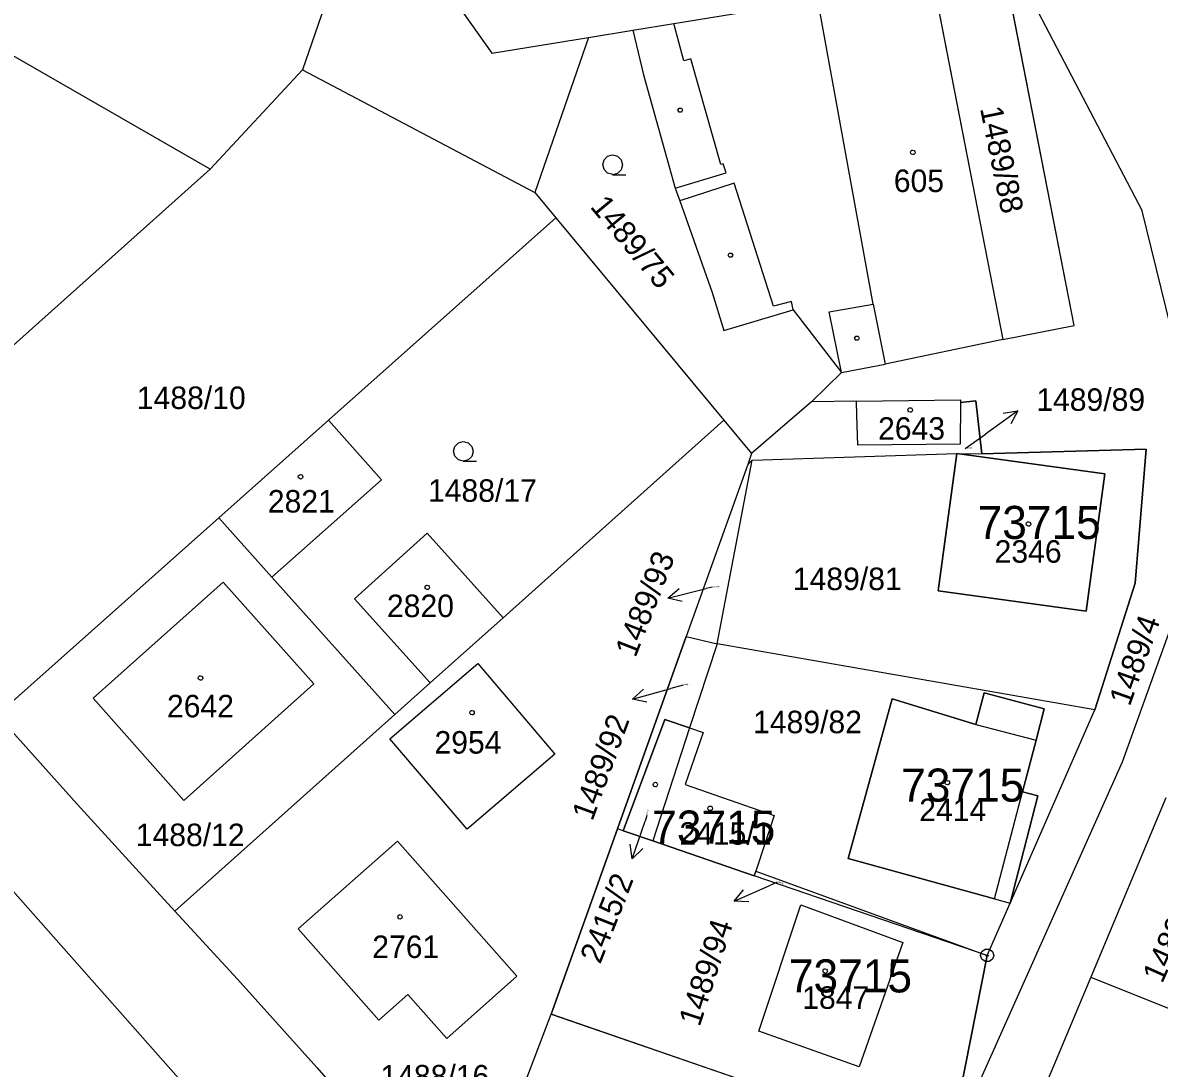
# Model space of a CAD drawing. Extents: x -779618 to -776429, y -1144546 to -1143350.
# Drawn here: x -777499.3 to -777413.5, y -1144127.7 to -1144048.7 of the extents above; entities that cross this region are included whole.
import ezdxf

# ---------------------------------------------------------------- set-up
doc = ezdxf.new("R2010")
doc.units = 0
for name, color, linetype in [('1', 7, 'Continuous'), ('11', 7, 'Continuous'), ('12', 7, 'Continuous'), ('2', 7, 'Continuous'), ('3', 7, 'Continuous'), ('4', 7, 'Continuous'), ('5', 7, 'Continuous'), ('7', 7, 'Continuous'), ('8', 7, 'Continuous')]:
    doc.layers.add(name, color=color, linetype=linetype)

msp = doc.modelspace()

# ---------------------------------------------------------------- linework, layer by layer
at = {"layer": '1'}
for p, q in [((-777485.15, -1144059.78), (-777518.65, -1144040.52)), ((-777419.91, -1144071.6), (-777425.53, -1144042.87)), ((-777425.41, -1144042.59), (-777414.77, -1144062.94)), ((-777430.65, -1144045.23), (-777425.3, -1144072.65)), ((-777475.88, -1144045.59), (-777478.19, -1144052.29)), ((-777450.15, -1144048.78), (-777439.28, -1144047.01)), ((-777466.09, -1144047.89), (-777463.88, -1144051.03)), ((-777453.24, -1144049.29), (-777450.15, -1144048.78)), ((-777456.58, -1144049.84), (-777453.24, -1144049.29)), ((-777453.24, -1144049.29), (-777452.44, -1144052.65)), ((-777463.88, -1144051.03), (-777456.58, -1144049.84)), ((-777456.58, -1144049.84), (-777460.64, -1144061.55)), ((-777478.19, -1144052.29), (-777485.15, -1144059.78)), ((-777478.19, -1144052.29), (-777460.64, -1144061.55)), ((-777452.44, -1144052.65), (-777450.05, -1144061.23)), ((-777485.15, -1144059.78), (-777513.67, -1144085.31)), ((-777460.64, -1144061.55), (-777459.05, -1144063.46)), ((-777450.05, -1144061.23), (-777449.68, -1144062.17)), ((-777449.68, -1144062.17), (-777447.25, -1144069.09)), ((-777476.21, -1144078.74), (-777459.05, -1144063.46)), ((-777459.05, -1144063.46), (-777446.36, -1144078.75)), ((-777411.34, -1144077), (-777414.77, -1144062.94)), ((-777447.25, -1144069.09), (-777446.37, -1144071.96)), ((-777446.37, -1144071.96), (-777441.13, -1144070.4)), ((-777441.13, -1144070.4), (-777437.49, -1144075.13)), ((-777425.3, -1144072.65), (-777419.91, -1144071.6)), ((-777425.3, -1144072.65), (-777434.19, -1144074.5)), ((-777437.49, -1144075.13), (-777434.19, -1144074.5)), ((-777437.49, -1144075.13), (-777439.75, -1144077.36)), ((-777436.36, -1144077.31), (-777428.49, -1144077.21)), ((-777428.49, -1144077.21), (-777428.5, -1144077.41)), ((-777439.75, -1144077.36), (-777444.27, -1144081.27)), ((-777436.36, -1144077.31), (-777439.75, -1144077.36)), ((-777436.33, -1144078.38), (-777436.36, -1144077.31)), ((-777428.5, -1144077.41), (-777428.53, -1144080.55)), ((-777428.5, -1144077.41), (-777427.33, -1144077.27)), ((-777427.33, -1144077.27), (-777426.9, -1144081.28)), ((-777484.5, -1144086.12), (-777476.21, -1144078.74)), ((-777446.36, -1144078.75), (-777463.03, -1144093.67)), ((-777446.36, -1144078.75), (-777444.27, -1144081.27)), ((-777436.26, -1144080.64), (-777436.33, -1144078.38)), ((-777428.53, -1144080.55), (-777436.26, -1144080.64)), ((-777444.27, -1144081.27), (-777444.56, -1144082.09)), ((-777444.23, -1144081.76), (-777428.77, -1144081.25)), ((-777428.77, -1144081.25), (-777430.18, -1144091.63)), ((-777417.59, -1144082.79), (-777428.77, -1144081.25)), ((-777428.77, -1144081.25), (-777426.9, -1144081.28)), ((-777426.9, -1144081.28), (-777414.48, -1144080.94)), ((-777414.48, -1144080.94), (-777415.31, -1144091.05)), ((-777444.56, -1144082.09), (-777449.21, -1144095.09)), ((-777446.87, -1144095.64), (-777444.23, -1144081.76)), ((-777444.23, -1144081.76), (-777444.56, -1144082.09)), ((-777419.02, -1144093.17), (-777417.59, -1144082.79)), ((-777501.24, -1144101.01), (-777484.5, -1144086.12)), ((-777484.5, -1144086.12), (-777480.5, -1144090.6)), ((-777480.5, -1144090.6), (-777471.21, -1144100.98)), ((-777484.17, -1144090.99), (-777493.99, -1144099.75)), ((-777477.32, -1144098.66), (-777484.17, -1144090.99)), ((-777430.18, -1144091.63), (-777419.02, -1144093.17)), ((-777415.31, -1144091.05), (-777418.35, -1144100.63)), ((-777463.03, -1144093.67), (-777468.53, -1144098.58)), ((-777416.27, -1144104.56), (-777412.44, -1144093.93)), ((-777454.4, -1144109.61), (-777449.21, -1144095.09)), ((-777449.21, -1144095.09), (-777446.87, -1144095.64)), ((-777446.87, -1144095.64), (-777448.97, -1144101.98)), ((-777418.35, -1144100.63), (-777446.87, -1144095.64)), ((-777471.58, -1144102.81), (-777464.95, -1144097.13)), ((-777464.95, -1144097.13), (-777459.12, -1144103.98)), ((-777487.15, -1144107.48), (-777477.32, -1144098.66)), ((-777468.53, -1144098.58), (-777471.21, -1144100.98)), ((-777427.34, -1144101.72), (-777426.72, -1144099.35)), ((-777426.72, -1144099.35), (-777422.17, -1144100.54)), ((-777493.99, -1144099.75), (-777487.15, -1144107.48)), ((-777436.97, -1144111.86), (-777433.65, -1144099.8)), ((-777433.65, -1144099.8), (-777427.34, -1144101.72)), ((-777495.19, -1144107.76), (-777501.24, -1144101.01)), ((-777471.21, -1144100.98), (-777487.81, -1144115.84)), ((-777424.75, -1144115.22), (-777418.35, -1144100.63)), ((-777422.17, -1144100.54), (-777422.79, -1144102.91)), ((-777450.83, -1144101.35), (-777453.96, -1144109.76)), ((-777448.97, -1144101.98), (-777451.72, -1144110.53)), ((-777448.97, -1144101.98), (-777450.83, -1144101.35)), ((-777448.97, -1144101.98), (-777447.92, -1144102.34)), ((-777465.75, -1144109.63), (-777471.58, -1144102.81)), ((-777447.92, -1144102.34), (-777449.28, -1144106.27)), ((-777422.79, -1144102.91), (-777423.81, -1144106.82)), ((-777486.58, -1144129.52), (-777508.85, -1144104.39)), ((-777459.12, -1144103.98), (-777465.75, -1144109.63)), ((-777429.41, -1144133.96), (-777416.27, -1144104.56)), ((-777449.28, -1144106.27), (-777442.58, -1144108.61)), ((-777422.66, -1144107.11), (-777424.75, -1144115.22)), ((-777423.81, -1144106.82), (-777422.66, -1144107.11)), ((-777489.18, -1144114.35), (-777495.19, -1144107.76)), ((-777412.99, -1144107.26), (-777418.66, -1144120.82)), ((-777442.58, -1144108.61), (-777443.96, -1144112.81)), ((-777459.4, -1144123.62), (-777454.4, -1144109.61)), ((-777453.96, -1144109.76), (-777454.4, -1144109.61)), ((-777453.96, -1144109.76), (-777451.72, -1144110.53)), ((-777478.51, -1144117.16), (-777471.01, -1144110.54)), ((-777471.01, -1144110.54), (-777462, -1144120.75)), ((-777451.72, -1144110.53), (-777444.08, -1144113.16)), ((-777425.93, -1144114.9), (-777436.97, -1144111.86)), ((-777444.08, -1144113.16), (-777443.96, -1144112.81)), ((-777426.48, -1144119.18), (-777444.08, -1144113.16)), ((-777443.96, -1144112.81), (-777426.48, -1144119.18)), ((-777487.81, -1144115.84), (-777489.18, -1144114.35)), ((-777425.93, -1144114.9), (-777424.75, -1144115.22)), ((-777443.73, -1144124.89), (-777440.55, -1144115.36)), ((-777440.55, -1144115.36), (-777432.86, -1144118.21)), ((-777426.48, -1144119.18), (-777424.75, -1144115.22)), ((-777487.81, -1144115.84), (-777483.1, -1144120.96)), ((-777472.42, -1144124.07), (-777478.51, -1144117.16)), ((-777432.86, -1144118.21), (-777436.16, -1144127.59)), ((-777426.48, -1144119.18), (-777429.41, -1144133.96)), ((-777483.1, -1144120.96), (-777477.09, -1144127.63)), ((-777462, -1144120.75), (-777467.28, -1144125.46)), ((-777418.66, -1144120.82), (-777422.33, -1144129.58)), ((-777418.66, -1144120.82), (-777411.12, -1144123.85)), ((-777470.23, -1144122.13), (-777472.42, -1144124.07)), ((-777467.28, -1144125.46), (-777470.23, -1144122.13)), ((-777466.56, -1144142.33), (-777459.4, -1144123.62)), ((-777429.41, -1144133.96), (-777459.4, -1144123.62)), ((-777436.16, -1144127.59), (-777443.73, -1144124.89)), ((-777477.09, -1144127.63), (-777469.17, -1144136.79))]:
    msp.add_line(p, q, dxfattribs=at)
for points in [[(-777476.21, -1144078.74), (-777472.21, -1144083.26), (-777480.5, -1144090.6)], [(-777468.53, -1144098.58), (-777474.26, -1144092.23), (-777468.76, -1144087.29), (-777463.03, -1144093.67)]]:
    msp.add_lwpolyline(points, dxfattribs=at)
at = {"layer": '11'}
for points in [[(-777430.65, -1144045.23), (-777425.3, -1144072.65), (-777419.91, -1144071.6), (-777425.53, -1144042.87), (-777430.92, -1144043.92)], [(-777424.75, -1144115.22), (-777418.35, -1144100.63), (-777415.31, -1144091.05), (-777414.48, -1144080.94), (-777426.9, -1144081.28), (-777427.33, -1144077.27), (-777428.5, -1144077.41), (-777428.53, -1144080.55), (-777436.26, -1144080.64), (-777436.33, -1144078.38), (-777436.36, -1144077.31), (-777439.75, -1144077.36), (-777444.27, -1144081.27), (-777444.56, -1144082.09), (-777449.21, -1144095.09), (-777454.4, -1144109.61), (-777459.4, -1144123.62), (-777429.41, -1144133.96), (-777426.48, -1144119.18)], [(-777428.77, -1144081.25), (-777417.59, -1144082.79), (-777419.02, -1144093.17), (-777430.18, -1144091.63)], [(-777424.75, -1144115.22), (-777422.66, -1144107.11), (-777423.81, -1144106.82), (-777422.79, -1144102.91), (-777422.17, -1144100.54), (-777426.72, -1144099.35), (-777427.34, -1144101.72), (-777433.65, -1144099.8), (-777436.97, -1144111.86), (-777425.93, -1144114.9)], [(-777449.28, -1144106.27), (-777442.58, -1144108.61), (-777443.96, -1144112.81), (-777444.08, -1144113.16), (-777451.72, -1144110.53), (-777453.96, -1144109.76), (-777450.83, -1144101.35), (-777448.97, -1144101.98), (-777447.92, -1144102.34)], [(-777440.55, -1144115.36), (-777432.86, -1144118.21), (-777436.16, -1144127.59), (-777443.73, -1144124.89)]]:
    msp.add_lwpolyline(points, close=True, dxfattribs=at)
at = {"layer": '12'}
for p, q in [((-777430.65, -1144045.23), (-777425.3, -1144072.65)), ((-777435.09, -1144069.99), (-777439.28, -1144047.01)), ((-777435.09, -1144069.99), (-777434.19, -1144074.5)), ((-777425.3, -1144072.65), (-777434.19, -1144074.5)), ((-777436.36, -1144077.31), (-777428.49, -1144077.21)), ((-777428.49, -1144077.21), (-777428.5, -1144077.41)), ((-777436.33, -1144078.38), (-777436.36, -1144077.31)), ((-777428.5, -1144077.41), (-777428.53, -1144080.55)), ((-777484.5, -1144086.12), (-777476.21, -1144078.74)), ((-777436.26, -1144080.64), (-777436.33, -1144078.38)), ((-777428.53, -1144080.55), (-777436.26, -1144080.64)), ((-777428.77, -1144081.25), (-777430.18, -1144091.63)), ((-777417.59, -1144082.79), (-777428.77, -1144081.25)), ((-777419.02, -1144093.17), (-777417.59, -1144082.79)), ((-777484.5, -1144086.12), (-777480.5, -1144090.6)), ((-777484.17, -1144090.99), (-777493.99, -1144099.75)), ((-777477.32, -1144098.66), (-777484.17, -1144090.99)), ((-777430.18, -1144091.63), (-777419.02, -1144093.17)), ((-777463.03, -1144093.67), (-777468.53, -1144098.58)), ((-777471.58, -1144102.81), (-777464.95, -1144097.13)), ((-777464.95, -1144097.13), (-777459.12, -1144103.98)), ((-777487.15, -1144107.48), (-777477.32, -1144098.66)), ((-777493.99, -1144099.75), (-777487.15, -1144107.48)), ((-777436.97, -1144111.86), (-777433.65, -1144099.8)), ((-777433.65, -1144099.8), (-777427.34, -1144101.72)), ((-777450.83, -1144101.35), (-777453.96, -1144109.76)), ((-777448.97, -1144101.98), (-777450.83, -1144101.35)), ((-777448.97, -1144101.98), (-777447.92, -1144102.34)), ((-777427.34, -1144101.72), (-777422.79, -1144102.91)), ((-777465.75, -1144109.63), (-777471.58, -1144102.81)), ((-777447.92, -1144102.34), (-777449.28, -1144106.27)), ((-777422.79, -1144102.91), (-777423.81, -1144106.82)), ((-777459.12, -1144103.98), (-777465.75, -1144109.63)), ((-777449.28, -1144106.27), (-777442.58, -1144108.61)), ((-777425.93, -1144114.9), (-777423.81, -1144106.82)), ((-777442.58, -1144108.61), (-777443.96, -1144112.81)), ((-777453.96, -1144109.76), (-777451.72, -1144110.53)), ((-777478.51, -1144117.16), (-777471.01, -1144110.54)), ((-777471.01, -1144110.54), (-777462, -1144120.75)), ((-777451.72, -1144110.53), (-777444.08, -1144113.16)), ((-777425.93, -1144114.9), (-777436.97, -1144111.86)), ((-777444.08, -1144113.16), (-777443.96, -1144112.81)), ((-777443.73, -1144124.89), (-777440.55, -1144115.36)), ((-777440.55, -1144115.36), (-777432.86, -1144118.21)), ((-777472.42, -1144124.07), (-777478.51, -1144117.16)), ((-777432.86, -1144118.21), (-777436.16, -1144127.59)), ((-777462, -1144120.75), (-777467.28, -1144125.46)), ((-777418.66, -1144120.82), (-777422.33, -1144129.58)), ((-777418.66, -1144120.82), (-777411.12, -1144123.85)), ((-777470.23, -1144122.13), (-777472.42, -1144124.07)), ((-777467.28, -1144125.46), (-777470.23, -1144122.13)), ((-777436.16, -1144127.59), (-777443.73, -1144124.89))]:
    msp.add_line(p, q, dxfattribs=at)
for points in [[(-777476.21, -1144078.74), (-777472.21, -1144083.26), (-777480.5, -1144090.6)], [(-777468.53, -1144098.58), (-777474.26, -1144092.23), (-777468.76, -1144087.29), (-777463.03, -1144093.67)]]:
    msp.add_lwpolyline(points, dxfattribs=at)
at = {"layer": '3'}
for points in [[(-777454.76, -1144060.18), (-777455.14, -1144060.08), (-777455.41, -1144059.81), (-777455.51, -1144059.44), (-777455.41, -1144059.07), (-777455.14, -1144058.8), (-777454.77, -1144058.7), (-777454.4, -1144058.8), (-777454.13, -1144059.07), (-777454.03, -1144059.45), (-777454.13, -1144059.83), (-777454.4, -1144060.1), (-777454.78, -1144060.2), (-777453.78, -1144060.2)], [(-777466.03, -1144081.83), (-777466.41, -1144081.73), (-777466.68, -1144081.46), (-777466.78, -1144081.09), (-777466.68, -1144080.72), (-777466.41, -1144080.45), (-777466.04, -1144080.35), (-777465.67, -1144080.45), (-777465.4, -1144080.72), (-777465.3, -1144081.1), (-777465.4, -1144081.48), (-777465.67, -1144081.75), (-777466.05, -1144081.85), (-777465.05, -1144081.85)]]:
    msp.add_lwpolyline(points, dxfattribs=at)
at = {"layer": '4'}
for p, q in [((-777435.09, -1144069.99), (-777439.28, -1144047.01)), ((-777449.39, -1144051.59), (-777450.15, -1144048.78)), ((-777448.87, -1144051.44), (-777449.39, -1144051.59)), ((-777446.6, -1144059.44), (-777448.87, -1144051.44)), ((-777450.05, -1144061.23), (-777446.2, -1144060.05)), ((-777446.42, -1144059.39), (-777446.6, -1144059.44)), ((-777446.2, -1144060.05), (-777446.42, -1144059.39)), ((-777445.6, -1144060.84), (-777449.68, -1144062.17)), ((-777442.63, -1144070.14), (-777445.6, -1144060.84)), ((-777441.27, -1144069.78), (-777442.63, -1144070.14)), ((-777441.13, -1144070.4), (-777441.27, -1144069.78)), ((-777438.42, -1144070.56), (-777435.09, -1144069.99)), ((-777435.09, -1144069.99), (-777434.19, -1144074.5)), ((-777437.49, -1144075.13), (-777438.42, -1144070.56)), ((-777427.34, -1144101.72), (-777422.79, -1144102.91)), ((-777425.93, -1144114.9), (-777423.81, -1144106.82))]:
    msp.add_line(p, q, dxfattribs=at)
at = {"layer": '5'}
for points in [[(-777449.57, -1144055.18), (-777449.48, -1144055.33), (-777449.57, -1144055.48), (-777449.75, -1144055.48), (-777449.84, -1144055.33), (-777449.75, -1144055.18)], [(-777432.1, -1144058.34), (-777432, -1144058.36), (-777431.95, -1144058.45), (-777431.93, -1144058.51), (-777431.95, -1144058.6), (-777432.03, -1144058.67), (-777432.1, -1144058.68), (-777432.19, -1144058.65), (-777432.25, -1144058.59), (-777432.27, -1144058.51), (-777432.25, -1144058.42), (-777432.17, -1144058.35)], [(-777445.78, -1144066.14), (-777445.69, -1144066.29), (-777445.78, -1144066.44), (-777445.96, -1144066.44), (-777446.05, -1144066.29), (-777445.96, -1144066.14)], [(-777436.23, -1144072.39), (-777436.14, -1144072.54), (-777436.23, -1144072.69), (-777436.41, -1144072.69), (-777436.5, -1144072.54), (-777436.41, -1144072.39)], [(-777432.3, -1144077.8), (-777432.2, -1144077.82), (-777432.15, -1144077.91), (-777432.13, -1144077.97), (-777432.15, -1144078.06), (-777432.23, -1144078.13), (-777432.3, -1144078.14), (-777432.39, -1144078.11), (-777432.45, -1144078.05), (-777432.47, -1144077.97), (-777432.45, -1144077.88), (-777432.37, -1144077.81)], [(-777478.33, -1144082.85), (-777478.23, -1144082.87), (-777478.18, -1144082.96), (-777478.16, -1144083.02), (-777478.18, -1144083.11), (-777478.26, -1144083.18), (-777478.33, -1144083.19), (-777478.42, -1144083.16), (-777478.48, -1144083.1), (-777478.5, -1144083.02), (-777478.48, -1144082.93), (-777478.4, -1144082.86)], [(-777423.36, -1144086.42), (-777423.26, -1144086.44), (-777423.21, -1144086.53), (-777423.19, -1144086.59), (-777423.21, -1144086.68), (-777423.29, -1144086.75), (-777423.36, -1144086.76), (-777423.45, -1144086.73), (-777423.51, -1144086.67), (-777423.53, -1144086.59), (-777423.51, -1144086.5), (-777423.43, -1144086.43)], [(-777468.76, -1144091.2), (-777468.66, -1144091.22), (-777468.61, -1144091.31), (-777468.59, -1144091.37), (-777468.61, -1144091.46), (-777468.69, -1144091.53), (-777468.76, -1144091.54), (-777468.85, -1144091.51), (-777468.91, -1144091.45), (-777468.93, -1144091.37), (-777468.91, -1144091.28), (-777468.83, -1144091.21)], [(-777485.88, -1144098.05), (-777485.78, -1144098.07), (-777485.73, -1144098.16), (-777485.71, -1144098.22), (-777485.73, -1144098.31), (-777485.81, -1144098.38), (-777485.88, -1144098.39), (-777485.97, -1144098.36), (-777486.03, -1144098.3), (-777486.05, -1144098.22), (-777486.03, -1144098.13), (-777485.95, -1144098.06)], [(-777465.38, -1144100.67), (-777465.28, -1144100.69), (-777465.23, -1144100.78), (-777465.21, -1144100.84), (-777465.23, -1144100.93), (-777465.31, -1144101), (-777465.38, -1144101.01), (-777465.47, -1144100.98), (-777465.53, -1144100.92), (-777465.55, -1144100.84), (-777465.53, -1144100.75), (-777465.45, -1144100.68)], [(-777451.54, -1144106.1), (-777451.44, -1144106.12), (-777451.39, -1144106.21), (-777451.37, -1144106.27), (-777451.39, -1144106.36), (-777451.47, -1144106.43), (-777451.54, -1144106.44), (-777451.63, -1144106.41), (-777451.69, -1144106.35), (-777451.71, -1144106.27), (-777451.69, -1144106.18), (-777451.61, -1144106.11)], [(-777429.49, -1144105.96), (-777429.39, -1144105.98), (-777429.34, -1144106.07), (-777429.32, -1144106.13), (-777429.34, -1144106.22), (-777429.42, -1144106.29), (-777429.49, -1144106.3), (-777429.58, -1144106.27), (-777429.64, -1144106.21), (-777429.66, -1144106.13), (-777429.64, -1144106.04), (-777429.56, -1144105.97)], [(-777447.4, -1144107.89), (-777447.3, -1144107.91), (-777447.25, -1144108), (-777447.23, -1144108.06), (-777447.25, -1144108.15), (-777447.33, -1144108.22), (-777447.4, -1144108.23), (-777447.49, -1144108.2), (-777447.55, -1144108.14), (-777447.57, -1144108.06), (-777447.55, -1144107.97), (-777447.47, -1144107.9)], [(-777470.82, -1144116.09), (-777470.72, -1144116.11), (-777470.67, -1144116.2), (-777470.65, -1144116.26), (-777470.67, -1144116.35), (-777470.75, -1144116.42), (-777470.82, -1144116.43), (-777470.91, -1144116.4), (-777470.97, -1144116.34), (-777470.99, -1144116.26), (-777470.97, -1144116.17), (-777470.89, -1144116.1)], [(-777438.71, -1144120.19), (-777438.61, -1144120.21), (-777438.56, -1144120.3), (-777438.54, -1144120.36), (-777438.56, -1144120.45), (-777438.64, -1144120.52), (-777438.71, -1144120.53), (-777438.8, -1144120.5), (-777438.86, -1144120.44), (-777438.88, -1144120.36), (-777438.86, -1144120.27), (-777438.78, -1144120.2)]]:
    msp.add_lwpolyline(points, close=True, dxfattribs=at)
at = {"layer": '7'}
for p, q in [((-777424.171, -1144078.043), (-777426.61, -1144079.79)), ((-777428.15, -1144080.89), (-777426.61, -1144079.79)), ((-777450.605, -1144092.178), (-777447.69, -1144091.47)), ((-777447.23, -1144091.36), (-777447.69, -1144091.47)), ((-777453.272, -1144099.818), (-777450.38, -1144099.02)), ((-777449.43, -1144098.76), (-777450.38, -1144099.02)), ((-777452.17, -1144108.6), (-777452.32, -1144109.04)), ((-777453.288, -1144111.879), (-777452.32, -1144109.04)), ((-777445.6, -1144115.069), (-777442.85, -1144113.87)), ((-777442.34, -1144113.65), (-777442.85, -1144113.87))]:
    msp.add_line(p, q, dxfattribs=at)
for points in [[(-777425.275, -1144078.219), (-777424.171, -1144078.043), (-777424.693, -1144079.032)], [(-777449.516, -1144092.428), (-777450.605, -1144092.178), (-777449.752, -1144091.456)], [(-777452.175, -1144100.034), (-777453.272, -1144099.818), (-777452.441, -1144099.07)], [(-777452.492, -1144111.094), (-777453.288, -1144111.879), (-777453.439, -1144110.772)], [(-777444.483, -1144115.128), (-777445.6, -1144115.069), (-777444.883, -1144114.211)]]:
    msp.add_lwpolyline(points, dxfattribs=at)
at = {"layer": '8'}
msp.add_line((-777426.6, -1144119.18), (-777426.36, -1144119.18), dxfattribs=at)
msp.add_lwpolyline([(-777426.33, -1144118.7), (-777426.08, -1144118.88), (-777425.98, -1144119.17), (-777426.08, -1144119.46), (-777426.33, -1144119.64), (-777426.64, -1144119.64), (-777426.89, -1144119.46), (-777426.99, -1144119.17), (-777426.89, -1144118.88), (-777426.64, -1144118.7)], close=True, dxfattribs=at)

# ---------------------------------------------------------------- texts
at = {"layer": '11'}
for p in [(-777427.207, -1144087.72), (-777432.977, -1144107.56), (-777451.777, -1144110.73), (-777441.457, -1144121.97)]:
    msp.add_text('73715', height=2.5, dxfattribs=at).set_placement(p)
at = {"layer": '2'}
for s, height, rotation, p in [('1489/88', 1.7, 281.60876, (-777427.031, -1144055.195)), ('1489/75', 1.7, 309.68369, (-777456.522, -1144062.639)), ('1489/4', 1.7, 70.47381, (-777415.719, -1144100.42)), ('2415/2', 0.1, 72.30727, (-777452.166, -1144108.587)), ('1489/94', 0.1, 342.28499, (-777442.318, -1144113.657)), ('1489/42', 1.7, 65.89015, (-777413.27, -1144121.352))]:
    msp.add_text(s, height=height, rotation=rotation, dxfattribs=at).set_placement(p)
for s, height, p in [('605', 1.7, (-777433.533, -1144061.51)), ('1488/10', 1.7, (-777490.687, -1144077.9)), ('2643', 1.7, (-777434.723, -1144080.22)), ('1489/89', 0.1, (-777428.127, -1144080.89)), ('1488/17', 1.7, (-777468.707, -1144084.91)), ('2821', 1.7, (-777480.799, -1144085.72)), ('2346', 1.7, (-777425.923, -1144089.51)), ('1489/81', 1.7, (-777441.157, -1144091.58)), ('1489/93', 0.1, (-777447.207, -1144091.36)), ('2820', 1.7, (-777471.804, -1144093.62)), ('1489/92', 0.1, (-777449.407, -1144098.76)), ('2642', 1.7, (-777488.413, -1144101.19)), ('1489/82', 1.7, (-777444.157, -1144102.39)), ('2954', 1.7, (-777468.214, -1144103.93)), ('2414', 1.7, (-777431.613, -1144109.03)), ('1488/12', 1.7, (-777490.767, -1144110.92)), ('2415/1', 1.7, (-777449.723, -1144110.81)), ('2761', 1.7, (-777472.913, -1144119.37)), ('1847', 1.7, (-777440.447, -1144123.21)), ('1488/16', 1.7, (-777472.297, -1144129.15))]:
    msp.add_text(s, height=height, dxfattribs=at).set_placement(p)
at = {"layer": '7'}
msp.add_text('1489/89', height=1.7, dxfattribs=at).set_placement((-777422.777, -1144078.04))
for s, rotation, p in [('1489/93', 68.58305, (-777453.041, -1144096.741)), ('1489/92', 69.84356, (-777456.292, -1144109.088)), ('2415/2', 68.52575, (-777455.701, -1144119.89)), ('1489/94', 72.02079, (-777448.196, -1144124.619))]:
    msp.add_text(s, height=1.7, rotation=rotation, dxfattribs=at).set_placement(p)

doc.saveas('drawing.dxf')
